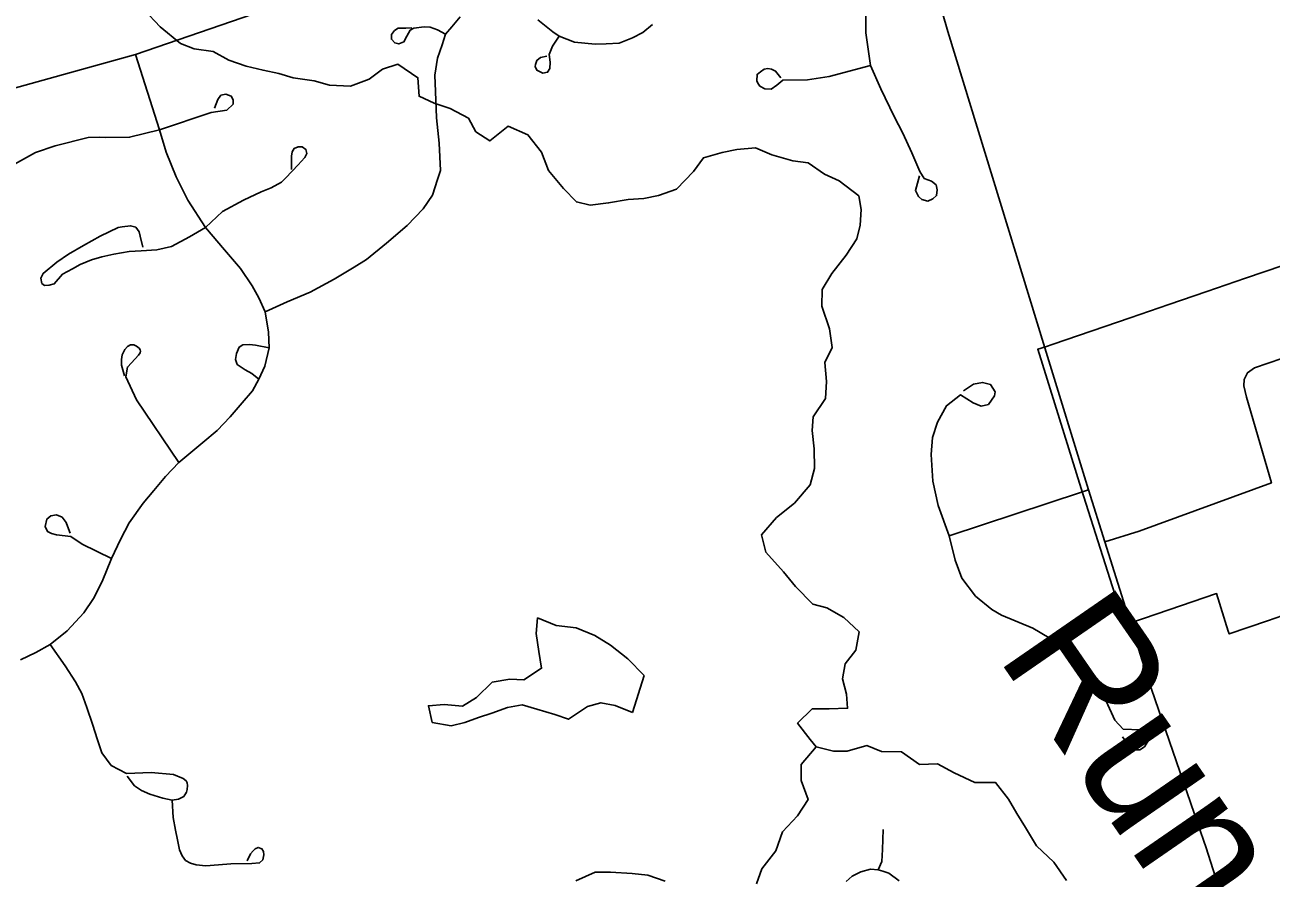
# Model space of a CAD drawing. Extents: x 114843 to 284848, y 317643 to 566895.
# Drawn here: x 165719 to 170319, y 452901 to 456053 of the extents above; entities that cross this region are included whole.
import ezdxf

# ---------------------------------------------------------------- set-up
doc = ezdxf.new("R2010")
doc.units = 0
for name, color, linetype in [('GM_X_City_Street', 7, 'Continuous'), ('GM_X_Corporation', 7, 'Continuous'), ('GM_X_County_Road', 7, 'Continuous'), ('GM_X_Minor_Lake', 7, 'Continuous'), ('GM_X_Minor_River', 7, 'Continuous'), ('GM_X_Minor_River_Text', 7, 'Continuous'), ('GM_X_State_Route', 7, 'Continuous'), ('GM_X_Township_Road', 7, 'Continuous')]:
    doc.layers.add(name, color=color, linetype=linetype)

msp = doc.modelspace()

# ---------------------------------------------------------------- linework, layer by layer
at = {"layer": 'GM_X_City_Street'}
for points in [[(166605.7, 454993.2), (166687, 455029.7), (166771.9, 455065.6), (166860.2, 455113.6), (166934, 455158.1), (166980.1, 455186.2), (167053.7, 455246.9), (167129.6, 455312.3), (167189.4, 455373), (167223.7, 455424.2), (167241.8, 455482.2), (167253.2, 455514.7), (167247.8, 455616.6), (167237.9, 455709.2), (167234.8, 455806.4), (167232.1, 455866.6), (167242, 455929.5), (167258.7, 455979.5), (167270.9, 456018.2), (167294.5, 456045.6), (167326, 456082.1)], [(168823.1, 456096.1), (168823.6, 456024), (168840.2, 455902.7), (168878.4, 455817.3), (168928.4, 455714.7), (168959.5, 455653.5), (168993, 455580.3), (169022.8, 455511.3), (169038.9, 455485.5), (169065.8, 455475.7), (169082.9, 455461.9), (169086, 455444), (169084.2, 455422.1), (169070.3, 455410), (169052.4, 455401.9), (169030.5, 455407.7), (169017.5, 455418.6), (169006.3, 455441.4), (169020.9, 455495.4)], [(167147.1, 456042.3), (167124.4, 456040.9), (167097.2, 456040.8), (167083.6, 456031.6), (167072.4, 456016.8), (167071.4, 455999.7), (167084, 455986.2), (167098.8, 455982.9), (167118, 455989.9), (167129.2, 456011.5), (167140.3, 456033.1), (167155, 456041.2), (167192.4, 456046), (167215.1, 456045), (167241.3, 456035), (167270.9, 456018.2)], [(167611.8, 456071.7), (167667.7, 456026.7), (167691.6, 456011), (167747.7, 455988.9), (167823.7, 455981.8), (167864.8, 455983.4), (167912.5, 455985), (167961.2, 456004.7), (167999.7, 456024.3), (168035.5, 456054.1)], [(167645.7, 455936.9), (167621.9, 455932.2), (167608.3, 455921.9), (167603.9, 455907.1), (167602.8, 455899.2), (167608.6, 455885.6), (167630.2, 455874.4), (167648.4, 455878), (167656.2, 455891.6), (167658.3, 455915.5), (167654.7, 455943.8), (167665.8, 455974.5), (167691.6, 456011)], [(165702.5, 453707.9), (165759, 453734.8), (165811.8, 453763.8), (165874, 453814.3), (165936.7, 453881), (165971.7, 453933.5), (166003.6, 453996.3), (166038.3, 454081.9), (166071.7, 454152), (166103.5, 454213.7), (166154.6, 454285.8), (166194, 454332.4), (166237, 454385), (166286.7, 454436.8), (166375.2, 454510.2), (166427.8, 454554.8), (166476.7, 454605.2), (166520.5, 454656.3), (166558.5, 454701.4), (166581.7, 454744.3), (166604.2, 454792.3), (166619.9, 454860.1), (166618, 454918.2), (166605.7, 454993.2), (166582.5, 455045.2), (166557.1, 455089.2), (166514, 455153.6), (166455.4, 455222.4), (166385.6, 455304.3), (166319.5, 455406), (166276.6, 455491.5), (166240.4, 455582.3), (166216, 455665.3), (166126.4, 455944)], [(168509.7, 455857.6), (168489.8, 455881.6), (168474.4, 455889.1), (168461.2, 455891.2), (168448.1, 455888.9), (168433.9, 455879), (168421.9, 455870.1), (168421, 455846), (168424.3, 455837.2), (168432.1, 455826.3), (168450.8, 455816.6), (168473.8, 455815.7), (168494.5, 455830), (168517.4, 455848.1), (168607.3, 455849.5), (168687.8, 455861.9), (168840.2, 455902.7)], [(165679.8, 455538.7), (165757.3, 455581.5), (165830, 455605.9), (165952.3, 455637), (165993.2, 455638.6), (166017.8, 455636.9), (166105.3, 455638.1), (166216, 455665.3), (166405.6, 455728.7), (166463.6, 455738.4), (166487.2, 455759.7), (166487.1, 455775.6), (166480.4, 455790), (166460.5, 455796.5), (166442.1, 455793.7), (166430.3, 455777.8), (166418.7, 455744.7)], [(166153.5, 455231.6), (166144.3, 455272.5), (166139.8, 455288), (166127.5, 455305.6), (166108.6, 455311), (166077.6, 455306.4), (166063.3, 455304), (165995.9, 455272.5), (165935.2, 455237.7), (165879, 455206.3), (165836, 455176.1), (165786.5, 455134.7), (165777.7, 455116.9), (165781.2, 455098.1), (165791.2, 455090.4), (165807.8, 455091.7), (165826.6, 455096.2), (165857.4, 455131.9), (165893.8, 455152.1), (165922.5, 455167.8), (165964.4, 455184.8), (166002, 455196.1), (166047.3, 455206.4), (166103.8, 455215.7), (166148, 455218.2), (166205.6, 455222), (166259.7, 455234.3), (166326.6, 455269.5), (166385.6, 455304.3), (166448.6, 455363), (166525.5, 455404.9), (166590.6, 455435.9), (166627.2, 455450.9), (166665.5, 455472.2), (166681, 455486.1), (166705.5, 455512.8), (166727.3, 455535.9), (166738.2, 455547.9), (166751.9, 455563.6), (166759.1, 455577.4), (166756.2, 455592.9), (166742.4, 455602), (166726.9, 455601.9), (166713.1, 455596.3), (166705, 455583.4), (166702.4, 455567.8), (166702.7, 455519.2)], [(166286.7, 454436.8), (166131.1, 454668.4), (166091, 454753.3), (166097, 454788.7), (166125, 454818.8), (166137.6, 454833.5), (166143.8, 454842), (166144.8, 454847.2), (166144.2, 454852.5), (166140, 454858.2), (166130.9, 454866.4), (166120.3, 454871.6), (166108.2, 454871.5), (166097.4, 454865.1), (166087.9, 454854.1), (166077.5, 454834.4), (166074.9, 454817.1), (166075.1, 454796.1), (166085.7, 454756.1)], [(166581.7, 454744.3), (166555.8, 454765.1), (166531.2, 454778.7), (166501.8, 454799), (166495.8, 454816.5), (166499.5, 454839.1), (166509.1, 454862.6), (166523.7, 454870.5), (166548.2, 454871.7), (166569.7, 454869.9), (166619.9, 454860.1)], [(169131, 454165.4), (169090.5, 454277.9), (169071.1, 454367.6), (169064.1, 454465.7), (169069.9, 454528.5), (169088.3, 454585), (169121.3, 454645.8), (169173.2, 454685.9), (169219.4, 454657), (169248.7, 454644.6), (169275.8, 454651.1), (169298.5, 454682.6), (169300.5, 454697.2), (169283.6, 454724.3), (169254.3, 454732.4), (169221, 454725.9), (169183.5, 454700.6)], [(169131, 454165.4), (169619.9, 454326.4), (169645.7, 454334.9)], [(165885.2, 454175.1), (165876.2, 454201.5), (165870.4, 454214.8), (165855.7, 454234.3), (165835.5, 454242.9), (165814.6, 454239.7), (165799.6, 454227.5), (165792.8, 454199.7), (165801.8, 454181.4), (165817, 454173.9), (165835.4, 454169), (165887.8, 454162.5), (165930.3, 454135), (166038.3, 454081.9)], [(169770.5, 453423.4), (169792.5, 453392.3), (169811.4, 453375.3), (169834.8, 453375.4), (169852, 453386.5), (169864.3, 453405.3), (169862.6, 453425.6), (169851.5, 453442.7), (169835.9, 453448.9), (169773.4, 453451.6), (169742.4, 453485), (169710.1, 453554.3), (169686.4, 453599.4), (169648.5, 453655.4), (169604.3, 453708.3), (169533.6, 453768.7), (169439.5, 453824.3), (169323.5, 453871.9), (169289, 453893.5), (169227.7, 453943.1), (169178.1, 454009.1), (169152.5, 454075.7), (169131, 454165.4)], [(166095.9, 453277.6), (166123.5, 453241.7), (166148.5, 453224.8), (166179.4, 453211.3), (166227.5, 453197.1), (166261.9, 453189.6), (166285.8, 453192.3), (166305.5, 453202.8), (166314.8, 453218.3), (166318.1, 453228.6), (166318.9, 453243.1), (166317.9, 453253.4), (166313.6, 453260.3), (166303.3, 453269.6), (166267.2, 453283.9), (166184.9, 453291.9), (166094.1, 453287.8), (166036.4, 453317.4), (166002.7, 453363.4), (165987, 453411.4), (165968.5, 453470.2), (165947.6, 453531.5), (165929.2, 453583.1), (165904.8, 453626.3), (165867.1, 453685), (165811.8, 453763.8)], [(166261.9, 453189.6), (166266.3, 453124.8), (166274.1, 453077.7), (166281.8, 453042.2), (166288.7, 453005.9), (166299.6, 452983.6), (166311.3, 452966.4), (166329.5, 452956.6), (166351, 452950.1), (166386.6, 452946.2), (166433.7, 452949.9), (166478.3, 452954.3), (166556.8, 452954.9), (166584.9, 452957.6), (166596.4, 452968.4), (166601.2, 452987.5), (166599.4, 452999.9), (166593.6, 453008.9), (166579.5, 453014.6), (166568.8, 453009.6), (166561.4, 453002.1), (166551.6, 452990.4), (166538.5, 452964.7)], [(168869.3, 452931.7), (168881.9, 452962), (168885, 453007.3), (168886.8, 453080.5)], [(168946.5, 452891.7), (168908, 452919.2), (168886, 452927.1), (168869.3, 452931.7), (168840.8, 452933.8), (168805, 452924.2), (168772.7, 452907.8), (168750.8, 452889.1)]]:
    msp.add_lwpolyline(points, dxfattribs=at)
at = {"layer": 'GM_X_Corporation'}
msp.add_lwpolyline([(170363.3, 455164.7), (170225, 455117), (170081.9, 455067.6), (169941.5, 455019.5), (169799.5, 454970.8), (169515.2, 454873.2), (169486.9, 454863.4), (169457.9, 454854.5), (169618.8, 454340.5), (169778.1, 453837.5), (169804.7, 453846.3), (169807.2, 453847.1), (169833.7, 453855.6), (169848.4, 453860.4), (169942.4, 453892.7), (170118.1, 453952.3), (170161.4, 453813.5), (170164.7, 453803.1), (170306.1, 453851.7), (170447.8, 453900.3)], dxfattribs=at)
at = {"layer": 'GM_X_County_Road'}
msp.add_lwpolyline([(163365.7, 455080.7), (163413.9, 455096.2), (163482, 455129.3), (163574.1, 455203.6), (163630.2, 455245.9), (163679.2, 455282.7), (163739, 455316), (163820.8, 455342), (164189.3, 455453.5), (164337.5, 455491.3), (164592.1, 455569.8), (164835.9, 455640.9), (165108.8, 455726.2), (165371, 455790.7), (165562.8, 455787.1), (166126.4, 455944), (166757, 456161.8), (167547.5, 456411.4), (168209.7, 456622.9), (168892.8, 456835.9)], dxfattribs=at)
at = {"layer": 'GM_X_Minor_Lake'}
msp.add_line((167961.8, 453513.2), (168005.3, 453649.7), dxfattribs=at)
msp.add_lwpolyline([(168005.3, 453649.7), (167944.9, 453711.6), (167880.5, 453761.5), (167822.3, 453797.3), (167754, 453825.1), (167679.7, 453834.8), (167611.5, 453862.6), (167605.7, 453804.4), (167616, 453738.3), (167626.3, 453676.2), (167560.4, 453633.8), (167508.3, 453635.6), (167444.1, 453625.3), (167386.3, 453568.9), (167334.3, 453536.6), (167266.1, 453542.3), (167208, 453538.1), (167222.3, 453476), (167292.5, 453464.2), (167342.6, 453476.5), (167392.6, 453494.7), (167442.7, 453511), (167500.7, 453531.3), (167554.8, 453541.5), (167609, 453525.7), (167675.2, 453505.9), (167725.4, 453488.1), (167795.4, 453534.5), (167845.4, 453548.8), (167897.6, 453539), (167961.8, 453513.2)], dxfattribs=at)
at = {"layer": 'GM_X_Minor_River'}
for points in [[(168640, 453385.8), (168617.8, 453413.7), (168571.4, 453473.7), (168625.3, 453526), (168687.4, 453526.3), (168755.6, 453528.6), (168751.3, 453580.7), (168737.1, 453636.8), (168746.8, 453693), (168786.7, 453743.3), (168798.4, 453811.5), (168742.1, 453863.4), (168679.8, 453899.2), (168627.6, 453913), (168563.1, 453978.9), (168518.8, 454032.8), (168454.3, 454104.7), (168438, 454168.8), (168493.8, 454233.2), (168559.8, 454285.6), (168617.6, 454354), (168633.4, 454414.3), (168633, 454486.4), (168624.7, 454554.6), (168628.5, 454604.7), (168674.3, 454673.1), (168678, 454735.2), (168671.7, 454805.4), (168699.5, 454861.7), (168689.2, 454929.8), (168660.7, 455013.9), (168662.5, 455076), (168698.3, 455134.3), (168750.1, 455202.7), (168789.9, 455263), (168801.7, 455313.2), (168805.5, 455371.4), (168797.2, 455421.4), (168724.8, 455477.3), (168670.6, 455501.1), (168610.3, 455543), (168554.1, 455550.7), (168475.8, 455572.5), (168415.6, 455598.3), (168347.4, 455592), (168293.4, 455581.7), (168223.3, 455561.3), (168187.4, 455511.1), (168123.6, 455446.6), (168057.5, 455422.3), (168003.5, 455412), (167945.3, 455407.8), (167873.2, 455395.4), (167805.1, 455387.1), (167754.9, 455399), (167706.6, 455448.9), (167652.2, 455514.8), (167625.8, 455582.9), (167575.4, 455646.8), (167503.1, 455678.6), (167435.2, 455624.1), (167382.9, 455658), (167356.7, 455708), (167288.3, 455743.8), (167230.1, 455763.6), (167173.9, 455789.4), (167169.6, 455857.6), (167095.2, 455907.4), (167039.1, 455889.1), (166989.2, 455852.8), (166921.1, 455826.5), (166842.9, 455830.1), (166786.7, 455845.9), (166708.5, 455857.6), (166656.3, 455873.4), (166598.1, 455885.2), (166535.9, 455901), (166471.7, 455922.8), (166413.4, 455954.6), (166343.2, 455964.3), (166293, 455984.2), (166218.5, 456046), (166158.1, 456109.9)], [(169564.3, 452892.5), (169517.9, 452960.4), (169453.4, 453020.3), (169413, 453088.3), (169380.7, 453140.3), (169350.4, 453192.3), (169302.1, 453254.2), (169225.9, 453253.9), (169149.5, 453289.7), (169087.3, 453323.5), (169021.1, 453321.2), (168954.8, 453367.1), (168880.6, 453368.7), (168826.4, 453390.6), (168754.3, 453370.2), (168704.2, 453370), (168640, 453385.8), (168584.1, 453321.4), (168584.4, 453261.2), (168610.8, 453191.2), (168570.9, 453130.8), (168515.1, 453072.5), (168491.3, 453002.2), (168439.5, 452935.8), (168419.7, 452879.6)], [(168082.9, 452890.2), (168018.6, 452911.9), (167960.5, 452917.7), (167880.3, 452923.4), (167824.1, 452923.2), (167752.1, 452890.8)]]:
    msp.add_lwpolyline(points, dxfattribs=at)
at = {"layer": 'GM_X_State_Route'}
for points in [[(170048.9, 453101.4), (169864.2, 453638.2), (169705.7, 454143.6), (169645.7, 454334.9), (169484.3, 454860.2), (169125.5, 456028.3), (169068, 456230.6), (169066.6, 456235.6)], [(170447.6, 451906.7), (170199, 452637.5), (170079.4, 453012.8), (170048.9, 453101.4)]]:
    msp.add_lwpolyline(points, dxfattribs=at)
at = {"layer": 'GM_X_Township_Road'}
msp.add_lwpolyline([(169705.7, 454143.6), (169832.5, 454182.9), (170320.8, 454360.8), (170228.4, 454677.9), (170218.9, 454719.1), (170220.3, 454743.6), (170232.3, 454768.1), (170258.2, 454786.6), (170611.5, 454906.8), (170645.1, 454904), (170663.6, 454891.9), (170675.9, 454875.1), (170691.4, 454844.7), (170693.1, 454812.6), (170687.2, 454791.2), (170670.5, 454774.3), (170644.7, 454755.8), (170605, 454747.9), (170562.3, 454747.5), (170520.9, 454774.7), (170493.1, 454809.7), (170466.9, 454849.2)], dxfattribs=at)

# ---------------------------------------------------------------- texts
at = {"layer": 'GM_X_Minor_River_Text'}
msp.add_text('Run', height=499.97, rotation=304.6468, dxfattribs=at).set_placement((169301.3, 453725.2))

doc.saveas('drawing.dxf')
